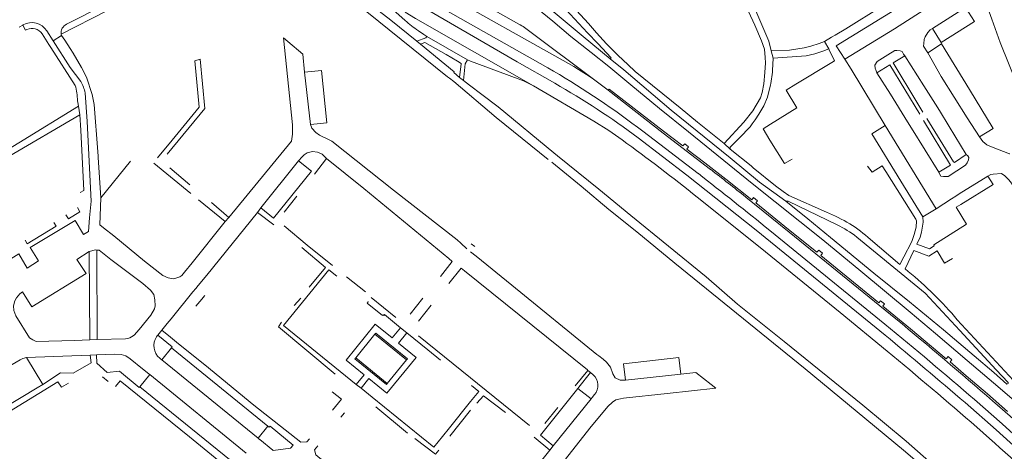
# Model space of a CAD drawing. Extents: x 145000 to 155000, y 457500 to 470000.
# Tile 270 of 548: x 147482 to 147775, y 464908 to 465036. Entities that reach past the tile are written whole.
import ezdxf

# ---------------------------------------------------------------- set-up
doc = ezdxf.new("R2010")
doc.units = 0
doc.header["$LTSCALE"] = 0.2
doc.header["$MEASUREMENT"] = 0
doc.layers.add('kant verharding', color=252, linetype='Continuous', lineweight=0)

msp = doc.modelspace()

# ---------------------------------------------------------------- linework, layer by layer
at = {"layer": 'kant verharding', "lineweight": 0}
for p, q in [((147596.89, 465035.55), (147577.55, 465053.03)), ((147725.13, 465028.02), (147751.45, 465044.23)), ((147630.26, 465023.23), (147598.65, 465041.59)), ((147639.32, 465021.48), (147601.65, 465042.81)), ((147630.72, 465034.48), (147619.78, 465040.62)), ((147753.77, 465033.18), (147763.6, 465039.38)), ((147763.6, 465039.38), (147766.24, 465035.21)), ((147766.24, 465035.21), (147756.32, 465028.95)), ((147482.11, 465033.51), (147483.14, 465034.12)), ((147483.26, 465034.2), (147483.14, 465034.12)), ((147492.19, 465029.52), (147490.31, 465032.45)), ((147654.48, 465016.96), (147632.43, 465033.43)), ((147753.77, 465033.18), (147753.07, 465032.76)), ((147756.32, 465028.95), (147753.77, 465033.18)), ((147490.96, 465028.45), (147488.91, 465031.54)), ((147494.73, 465031.12), (147492.19, 465029.52)), ((147492.19, 465029.52), (147497.27, 465021.54)), ((147494.59, 465031.47), (147494.73, 465031.12)), ((147494.73, 465031.12), (147495.65, 465029.71)), ((147497.28, 465027.2), (147495.65, 465029.71)), ((147560.7, 465030.39), (147561.98, 465029.32)), ((147600.37, 465029.39), (147601.5, 465028.5)), ((147615.44, 465023.89), (147603.33, 465030.82)), ((147721.61, 465029.3), (147722.9, 465027.09)), ((147490.96, 465028.45), (147491.53, 465027.56)), ((147491.53, 465027.56), (147498.73, 465016.27)), ((147705.76, 465026.5), (147706.36, 465024.32)), ((147722.9, 465027.09), (147723.03, 465026.82)), ((147727.66, 465024.05), (147725.13, 465028.02)), ((147756.46, 465028.6), (147752.39, 465025.93)), ((147756.32, 465028.95), (147756.46, 465028.6)), ((147535.91, 465024.08), (147534.36, 465023.59)), ((147609.08, 465025.39), (147612.45, 465023.46)), ((147706.36, 465024.32), (147706.21, 465020.72)), ((147745.2, 465025.58), (147745.5, 465025.06)), ((147500.43, 465017.41), (147497.27, 465021.54)), ((147641.43, 465016.88), (147630.26, 465023.23)), ((147641.07, 465020.48), (147639.32, 465021.48)), ((147723.83, 465023.08), (147713.15, 465016.59)), ((147737.21, 465020.02), (147736.99, 465020.59)), ((147568.72, 465004.65), (147566.96, 465020.23)), ((147611.38, 465017.41), (147624.01, 465006.72)), ((147613.12, 465018.62), (147614.23, 465017.73)), ((147614.23, 465017.73), (147614.33, 465018.66)), ((147614.23, 465017.73), (147616.03, 465016.37)), ((147616.03, 465016.37), (147619.75, 465013.56)), ((147653.01, 465005.59), (147635.05, 465016.11)), ((147657.33, 465014.86), (147654.48, 465016.96)), ((147657.33, 465014.86), (147657.56, 465015.14)), ((147657.33, 465014.86), (147673.64, 465002.09)), ((147673.76, 465002.68), (147657.56, 465015.14)), ((147713.15, 465016.59), (147710.25, 465014.82)), ((147499.51, 465011.21), (147499.4, 465011.69)), ((147499.76, 465010.1), (147499.51, 465011.21)), ((147500.14, 465007.54), (147499.76, 465010.1)), ((147755.84, 465008.76), (147754.66, 465010.64)), ((147500.4, 465002.92), (147500.14, 465007.54)), ((147624.01, 465006.72), (147639.49, 464994.25)), ((147501.38, 464985.02), (147500.4, 465002.92)), ((147754.85, 464979.59), (147739.72, 465004.33)), ((147747.51, 465003.58), (147746.35, 465005.45)), ((147755.64, 464990.5), (147747.51, 465003.58)), ((147527.63, 465000.01), (147523.29, 464994.73)), ((147684.12, 464990.04), (147667.58, 465002.63)), ((147673.64, 465002.09), (147687.73, 464991.32)), ((147691.77, 464999.03), (147693.57, 464997.33)), ((147699.82, 464992.33), (147693.57, 464997.33)), ((147505.58, 464995.26), (147505.49, 464996.48)), ((147573.56, 464994.56), (147569.91, 464989.85)), ((147572.73, 464995.37), (147573.56, 464994.56)), ((147709.8, 464993.05), (147711.99, 464994.36)), ((147764.26, 464995.31), (147763.81, 464995.69)), ((147506.36, 464982.87), (147515.24, 464993.76)), ((147533.2, 464984.17), (147522.2, 464993.18)), ((147526.89, 464991.73), (147532.86, 464986.68)), ((147553.96, 464979.84), (147565.23, 464993.81)), ((147569.01, 464990.73), (147565.23, 464993.81)), ((147735.85, 464990.49), (147734.4, 464992.28)), ((147738.83, 464992.32), (147735.85, 464990.49)), ((147738.83, 464992.32), (147739.9, 464990.64)), ((147739.9, 464990.64), (147748.85, 464976.56)), ((147755.64, 464990.5), (147755.91, 464989.96)), ((147500.24, 464984.43), (147501.38, 464985.02)), ((147506.36, 464982.87), (147506.09, 464974.86)), ((147543.41, 464975.8), (147535.49, 464982.29)), ((147560.9, 464978.64), (147564.67, 464983.36)), ((147711.04, 464983.52), (147709.38, 464984.73)), ((147722.23, 464978.56), (147711.04, 464983.52)), ((147759.4, 464982.54), (147754.85, 464979.59)), ((147760.69, 464983.38), (147759.4, 464982.54)), ((147539.28, 464981.51), (147544.44, 464976.98)), ((147552.99, 464978.53), (147553.96, 464979.84)), ((147750.9, 464977.23), (147754.85, 464979.59)), ((147760.85, 464980.07), (147762.16, 464980.88)), ((147552.99, 464978.53), (147537.89, 464959.93)), ((147544.44, 464976.98), (147543.41, 464975.8)), ((147552.99, 464978.53), (147557.87, 464974.84)), ((147506.09, 464974.86), (147507.21, 464973.98)), ((147533.55, 464963.53), (147543.41, 464975.8)), ((147501.22, 464971.98), (147502.72, 464972.88)), ((147739.64, 464945.34), (147705.36, 464973.2)), ((147613.46, 464969.4), (147615.31, 464967.7)), ((147616.54, 464969.23), (147617.6, 464968.37)), ((147744.11, 464963.06), (147735.32, 464970.53)), ((147747.5, 464969.71), (147745.3, 464965.34)), ((147754.28, 464968.6), (147754.13, 464968.92)), ((147502.88, 464966.87), (147499.23, 464964.52)), ((147503.13, 464940.72), (147502.88, 464966.87)), ((147505.2, 464967.3), (147505.31, 464940.82)), ((147609.91, 464964.82), (147610.94, 464963.97)), ((147616.39, 464966.85), (147618.05, 464965.51)), ((147745.3, 464965.34), (147744.11, 464963.06)), ((147484.47, 464961.98), (147487.87, 464964.14)), ((147610.94, 464963.97), (147607.41, 464959.53)), ((147609.86, 464957.38), (147613.59, 464961.92)), ((147613.59, 464961.92), (147614.57, 464961.14)), ((147746.53, 464961.01), (147745.61, 464961.79)), ((147537.89, 464959.93), (147535.34, 464956.8)), ((147579.47, 464959.44), (147585.09, 464954.9)), ((147614.57, 464961.14), (147651.13, 464931.72)), ((147534.61, 464955.9), (147533.8, 464954.9)), ((147535.34, 464956.8), (147534.61, 464955.9)), ((147536.4, 464952.79), (147537.22, 464953.77)), ((147537.22, 464953.77), (147537.29, 464953.86)), ((147563.85, 464950.92), (147565.86, 464953.03)), ((147594.17, 464947.35), (147586.77, 464953.25)), ((147598.37, 464948.29), (147602.17, 464953.04)), ((147534.6, 464950.64), (147536.4, 464952.79)), ((147600.92, 464946.24), (147604.7, 464951.01)), ((147526.14, 464945.5), (147524.49, 464943.51)), ((147595.56, 464944.27), (147597.44, 464942.75)), ((147779.2, 464927.25), (147761.16, 464946.62)), ((147522.91, 464941.6), (147523.12, 464941.88)), ((147523.12, 464941.88), (147523.32, 464942.1)), ((147524.49, 464943.51), (147523.32, 464942.1)), ((147523.32, 464942.1), (147527.64, 464938.55)), ((147527.1, 464941.43), (147524.49, 464943.51)), ((147529.5, 464939.52), (147527.1, 464941.43)), ((147587.93, 464942.33), (147582.24, 464935.36)), ((147587.93, 464942.33), (147597.3, 464934.73)), ((147600.9, 464941.91), (147633.86, 464915.22)), ((147505.31, 464940.82), (147503.13, 464940.72)), ((147527.64, 464938.55), (147527.42, 464938.28)), ((147503.26, 464936.14), (147484.23, 464935.43)), ((147484.23, 464935.43), (147489.09, 464927.4)), ((147503.26, 464936.14), (147505.09, 464936.26)), ((147505.09, 464936.26), (147505.17, 464933.76)), ((147527.42, 464938.28), (147524.49, 464934.71)), ((147556.07, 464915.02), (147527.42, 464938.28)), ((147600.21, 464935.42), (147591.5, 464924.8)), ((147661.85, 464933.58), (147678.36, 464935.39)), ((147678.36, 464935.39), (147678.91, 464930.45)), ((147476.97, 464931.58), (147482.43, 464934.75)), ((147524.24, 464934.91), (147523.9, 464935.19)), ((147524.49, 464934.71), (147524.24, 464934.91)), ((147524.49, 464934.71), (147553.17, 464911.43)), ((147591.6, 464927.73), (147582.24, 464935.36)), ((147591.6, 464927.73), (147597.3, 464934.73)), ((147662.42, 464928.67), (147661.85, 464933.58)), ((147506.9, 464929.71), (147508.61, 464928.29)), ((147520.94, 464930.35), (147518, 464926.76)), ((147518.82, 464932.08), (147520.62, 464930.61)), ((147520.62, 464930.61), (147520.94, 464930.35)), ((147549.61, 464907.05), (147520.94, 464930.35)), ((147579.19, 464930.01), (147582.39, 464927.43)), ((147651.27, 464931.6), (147647.47, 464926.98)), ((147652.05, 464930.96), (147648.62, 464926.64)), ((147651.13, 464931.72), (147651.27, 464931.6)), ((147652.05, 464930.96), (147651.27, 464931.6)), ((147652.86, 464930.3), (147652.05, 464930.96)), ((147662.42, 464928.67), (147678.91, 464930.45)), ((147678.91, 464930.45), (147683.41, 464931.02)), ((147683.41, 464931.02), (147687.94, 464927.4)), ((147489.09, 464927.4), (147487.49, 464926.43)), ((147496.73, 464927.83), (147494.66, 464926.6)), ((147517.82, 464926.53), (147518, 464926.76)), ((147518, 464926.76), (147546.73, 464903.45)), ((147582.39, 464927.43), (147583.8, 464926.29)), ((147648.62, 464926.64), (147648.32, 464926.26)), ((147662.02, 464928.66), (147662.42, 464928.67)), ((147687.94, 464927.4), (147689.3, 464926.32)), ((147587.1, 464923.62), (147583.8, 464926.29)), ((147648.32, 464926.26), (147652.21, 464923.12)), ((147652.52, 464923.51), (147653.22, 464924.39)), ((147597.62, 464912.97), (147588.23, 464920.74)), ((147652.21, 464923.12), (147640.98, 464909.23)), ((147652.21, 464923.12), (147652.52, 464923.51)), ((147577.83, 464917.67), (147578.9, 464919)), ((147616.4, 464919.74), (147610.25, 464912.11)), ((147638.43, 464915.78), (147642.32, 464920.6)), ((147553.17, 464911.43), (147556.07, 464915.02)), ((147556.48, 464914.69), (147556.07, 464915.02)), ((147556.77, 464915.04), (147556.48, 464914.69)), ((147553.57, 464911.1), (147553.17, 464911.43)), ((147553.65, 464911.03), (147553.57, 464911.1)), ((147553.65, 464911.03), (147557.56, 464907.86)), ((147568.42, 464911.3), (147567.69, 464910.4)), ((147570.98, 464909.22), (147569.97, 464907.97)), ((147639.92, 464907.92), (147635.31, 464911.8)), ((147640.98, 464909.23), (147639.92, 464907.92)), ((147557.56, 464907.86), (147557.64, 464907.79))]:
    msp.add_line(p, q, dxfattribs=at)
at = {"layer": 'kant verharding', "lineweight": 0, "flags": 128}
for points in [[(147691.77, 464999.03), (147683.88, 465005.35), (147678.73, 465009.59), (147665.35, 465020.36), (147663.13, 465022.43), (147660.23, 465025.1), (147656.76, 465028.64), (147653.88, 465031.91), (147651.49, 465034.69), (147646.71, 465039.76), (147641.98, 465044.21), (147637.92, 465047.66), (147634.22, 465050.12), (147628.57, 465053.59), (147618.78, 465059.57), (147614.44, 465062.29), (147611.16, 465064.59), (147608.3, 465066.79), (147603.79, 465070.08), (147599.63, 465072.79), (147594.67, 465075.63)], [(147705.76, 465026.5), (147705.13, 465029.36), (147700.67, 465039.78), (147696.63, 465047.97), (147693.08, 465055.36), (147696.22, 465056.93), (147698.68, 465058.49), (147700.57, 465059.8), (147701.98, 465060.92), (147703.32, 465062.96), (147705.14, 465065.53), (147705.45, 465066.07)], [(147600.37, 465029.39), (147592.62, 465035.67), (147589.23, 465038.31), (147584.76, 465041.53), (147580.2, 465044.65), (147573.59, 465048.72), (147570.44, 465050.61), (147555.89, 465059.59)], [(147657.87, 465024.18), (147658.19, 465024.44), (147654.26, 465028.73), (147651.18, 465031.91), (147642.14, 465041.56), (147638.26, 465044.82), (147635.55, 465046.88), (147633.83, 465048.14), (147629.69, 465050.62), (147628.4, 465051.39), (147622.18, 465055.32), (147614.12, 465060.42), (147613.86, 465060.12)], [(147657.87, 465024.18), (147649.89, 465030.77), (147640.34, 465038.72), (147631.03, 465046.13), (147622.41, 465053.14), (147613.86, 465060.12)], [(147611.38, 465017.41), (147610.14, 465018.38), (147609.48, 465018.77), (147585.56, 465038.12), (147584.23, 465039.12), (147578.89, 465042.79), (147567.32, 465049.77), (147555.76, 465056.86), (147554.86, 465057.36), (147553.95, 465057.78)], [(147690.06, 465056.44), (147692.95, 465050.83), (147697.78, 465040.98), (147700.93, 465034.17), (147702.9, 465029.45), (147703.76, 465026.99), (147704.02, 465024.59), (147704.08, 465022.93), (147703.93, 465020.1), (147703.56, 465016.68), (147703.14, 465014.1), (147702.65, 465012.58), (147700.3, 465008.72), (147697.64, 465005.34), (147691.77, 464999.03)], [(147532.23, 465050.82), (147507.36, 465040.12), (147496.21, 465034.42)], [(147619.65, 465052.53), (147623.55, 465049.31), (147633.39, 465041.36), (147640.8, 465035.33), (147646.23, 465030.79), (147652.23, 465026.06), (147657.54, 465021.83), (147664.02, 465016.45), (147672.57, 465009.39), (147681.21, 465002.44), (147700.11, 464987.13), (147721.19, 464970.34), (147732.48, 464961.04), (147747.11, 464948.94), (147754.69, 464942.52), (147764.1, 464934.53), (147771.91, 464927.87), (147781.54, 464919.65)], [(147494.59, 465031.47), (147508.14, 465038.38), (147509.79, 465039.12), (147532.73, 465048.95)], [(147654.48, 465016.96), (147652.94, 465018.06), (147650.83, 465019.47), (147648.52, 465020.96), (147647.09, 465021.85), (147645.46, 465022.8), (147606.94, 465044.43)], [(147745.42, 465045.89), (147746.2, 465044.63), (147738.83, 465039.8), (147728.02, 465033.06), (147724.81, 465031.2)], [(147784.22, 465004.62), (147782.45, 465007.5), (147781.57, 465009.98), (147779.31, 465015.73), (147773.95, 465029.01), (147771.4, 465035.97), (147769.32, 465041.82)], [(147596.9, 465037.99), (147600, 465036.17), (147635.05, 465016.11)], [(147727.66, 465024.05), (147742.43, 465033.07), (147753.82, 465040.24)], [(147484.41, 465032.85), (147483.99, 465032.62), (147483.14, 465034.12)], [(147603.33, 465030.82), (147602.5, 465031.37), (147600.84, 465032.49)], [(147753.07, 465032.76), (147752.36, 465032.01), (147751.57, 465030.64), (147751.29, 465029.92), (147751.16, 465028.69), (147751.15, 465027.92), (147752.39, 465025.93)], [(147544.44, 464976.98), (147563.13, 464999.72), (147563.42, 465001.77), (147563.37, 465004.54), (147560.7, 465030.39)], [(147561.98, 465029.32), (147566.52, 465025.52), (147566.96, 465020.23)], [(147603.33, 465030.82), (147603.08, 465030.38), (147600.37, 465029.39)], [(147721.61, 465029.3), (147720.08, 465028.74), (147717.63, 465027.93), (147715.62, 465027.42), (147711.29, 465026.68), (147705.76, 465026.5)], [(147724.81, 465031.2), (147723.75, 465030.59), (147721.61, 465029.3)], [(147505.49, 464996.48), (147504.39, 465010.59), (147503.84, 465013.6), (147502.15, 465018.67), (147500.59, 465021.61), (147498.17, 465025.85), (147497.28, 465027.2)], [(147601.5, 465028.5), (147602.8, 465028.97), (147609.08, 465025.39)], [(147613.12, 465018.62), (147611.41, 465020.05), (147611.54, 465020.24), (147601.5, 465028.5)], [(147706.36, 465024.32), (147716.2, 465025.06), (147718.79, 465025.65), (147721.14, 465026.38), (147722.9, 465027.09)], [(147723.03, 465026.82), (147724.65, 465023.57), (147723.83, 465023.08)], [(147736.99, 465020.59), (147736.69, 465021.4), (147736.67, 465022.3), (147737.36, 465023.32), (147740.52, 465025.3), (147742.54, 465026.63)], [(147742.54, 465026.63), (147743.14, 465026.65), (147744.19, 465026.54), (147744.76, 465026.32), (147745.2, 465025.58)], [(147756.46, 465028.6), (147764.74, 465015.07), (147771.79, 465003.42), (147767.79, 465000.93)], [(147526.16, 464995.86), (147537.36, 465009.43), (147535.91, 465024.08)], [(147534.36, 465023.59), (147535.66, 465009.77), (147527.63, 465000.01)], [(147612.45, 465023.46), (147613.61, 465022.79), (147613.54, 465022.67), (147613.12, 465018.62)], [(147614.33, 465018.66), (147614.77, 465022.66), (147615.44, 465023.89)], [(147635.05, 465016.11), (147634.12, 465016.59), (147632.3, 465017.49), (147631.37, 465017.89), (147618.23, 465022.72), (147616.36, 465023.45), (147615.44, 465023.89)], [(147661.97, 465020.84), (147657.87, 465024.18)], [(147739.72, 465004.33), (147729.56, 465021.08), (147727.66, 465024.05)], [(147745.5, 465025.06), (147742.06, 465022.98), (147749.13, 465011.26), (147750.94, 465008.32)], [(147754.66, 465010.64), (147751.24, 465016.13), (147745.5, 465025.06)], [(147752.39, 465025.93), (147756.39, 465018.94), (147764.08, 465006.66), (147767.79, 465000.93)], [(147566.96, 465020.23), (147571.99, 465020.69), (147573.63, 465005.14), (147568.72, 465004.65)], [(147661.97, 465020.84), (147676, 465008.91), (147693.64, 464994.7), (147702.36, 464987.47), (147710.15, 464981.85)], [(147706.21, 465020.72), (147706.18, 465020.16), (147705.67, 465016.84)], [(147737.21, 465020.02), (147741.08, 465022.39), (147750, 465007.72)], [(147746.35, 465005.45), (147741.24, 465013.68), (147737.21, 465020.02)], [(147700.12, 465004.81), (147700.98, 465005.99), (147702.14, 465007.68), (147703.58, 465010.15), (147704.65, 465012.74), (147705.61, 465016.39), (147705.67, 465016.84)], [(147710.25, 465014.82), (147713.39, 465009.62), (147705.63, 465004.76)], [(147503.51, 464981.88), (147502.34, 465005.52), (147501.69, 465014.02)], [(147619.75, 465013.56), (147624.6, 465009.89), (147641.17, 464996.27), (147642.26, 464995.33), (147654.56, 464985.45), (147664.07, 464977.62), (147686.46, 464959.38), (147695.82, 464951.3), (147709.69, 464940.22), (147733.08, 464921.26), (147745.97, 464910.53), (147767.08, 464891.97), (147776.47, 464882.82), (147796.03, 464864.28), (147804.27, 464856.28), (147810.8, 464849.85), (147815.66, 464844.82), (147833.12, 464826.21), (147841.61, 464816.72), (147850.18, 464806.77), (147853.78, 464802.76), (147855.96, 464800.66)], [(147499.76, 465010.1), (147464.13, 464988.3), (147443.68, 464976.05), (147432.69, 464969.38)], [(147763.81, 464995.69), (147758.78, 465004.03), (147755.84, 465008.76)], [(147473.61, 464987.1), (147473.01, 464988.08), (147472.93, 464989.18), (147473.03, 464990.33), (147473.43, 464991.18), (147474.06, 464991.93), (147478.83, 464995.02), (147500.14, 465007.54)], [(147751.14, 465005.84), (147759.09, 464992.55), (147755.64, 464990.5)], [(147752.1, 465006.43), (147760.06, 464993.51), (147760.31, 464993.38), (147763.81, 464995.69)], [(147568.72, 465004.65), (147569.19, 465003.57), (147570.31, 465002.26), (147571.43, 465001.43), (147574.54, 465000)], [(147661.49, 465000.08), (147657.46, 465002.82), (147653.01, 465005.59)], [(147696.34, 465000.73), (147699.51, 465003.97), (147700.12, 465004.81)], [(147705.63, 465004.76), (147703.36, 465003.34), (147705.4, 465000)], [(147739.72, 465004.33), (147735.77, 465001.83), (147744.31, 464987.84), (147750.9, 464977.23)], [(147574.54, 465000), (147575.14, 464999.72), (147593.48, 464985.16), (147612.36, 464970.41), (147613.46, 464969.4)], [(147739.66, 464942.07), (147701.32, 464973.24), (147680.67, 464989.64), (147666.22, 465000.71)], [(147701.23, 464981.35), (147701.75, 464982.01), (147700.57, 464982.93), (147700.05, 464982.29), (147692.34, 464988.44), (147686.05, 464993.3), (147680.74, 464997.34), (147681.22, 464998), (147680.08, 464998.89), (147679.54, 464998.26), (147673.76, 465002.68)], [(147693.57, 464997.33), (147693.57, 464997.9), (147696.34, 465000.73)], [(147705.4, 465000), (147709.79, 464993.04), (147709.8, 464993.05)], [(147767.79, 465000.93), (147768.71, 464999.62), (147769.99, 464998.64), (147771.34, 464997.99), (147776.65, 464995.97), (147776.76, 464995.91)], [(147506.36, 464982.87), (147505.62, 464994.83), (147505.58, 464995.26)], [(147565.23, 464993.81), (147566.28, 464995.06), (147566.85, 464995.66), (147567.78, 464996.19), (147569.35, 464996.64), (147570.83, 464996.41), (147572.23, 464995.86), (147572.73, 464995.37)], [(147573.56, 464994.56), (147584.62, 464985.59), (147609.91, 464964.82)], [(147755.91, 464989.96), (147756.26, 464989.25), (147757.07, 464989.15), (147758.42, 464989.2), (147763.57, 464992.61), (147764.09, 464993.23), (147764.49, 464994.11), (147764.54, 464994.81), (147764.26, 464995.31)], [(147640.54, 464993.42), (147649.24, 464986.3), (147657.54, 464979.41), (147665.86, 464972.74), (147677.1, 464963.46), (147715.86, 464932.03), (147736.56, 464915.08), (147745.73, 464907.45), (147758.32, 464896.57), (147766.26, 464889.59), (147768.24, 464887.67), (147773.14, 464882.74), (147781.13, 464875.28), (147789.45, 464866.98), (147806.85, 464850.02), (147815.22, 464841.31), (147833.75, 464821.6), (147837.61, 464817.45), (147842.74, 464811.59), (147848.13, 464805.06), (147851.81, 464801.06), (147855.42, 464797.58)], [(147709.38, 464984.73), (147707.11, 464986.4), (147700.48, 464991.8), (147699.82, 464992.33)], [(147553.96, 464979.84), (147557.74, 464976.86), (147569.01, 464990.73)], [(147770.27, 464989.33), (147761.72, 464984.05), (147760.69, 464983.38)], [(147762.16, 464980.88), (147771.83, 464986.85), (147770.27, 464989.33)], [(147770.27, 464989.33), (147771.12, 464989.76), (147771.85, 464989.91), (147774.27, 464990.06)], [(147774.27, 464990.06), (147775.25, 464989.36), (147776.45, 464988.23), (147777.23, 464987.26), (147787.8, 464970.04), (147793.31, 464961.26), (147794.04, 464959.96)], [(147740.32, 464937.29), (147726.29, 464948.77), (147702.51, 464968.1), (147683.8, 464983.02)], [(147698.23, 464983.08), (147711.19, 464972.65), (147742.89, 464946.89)], [(147495.99, 464977.79), (147496.81, 464976.63), (147500.19, 464978.68), (147499.49, 464979.96)], [(147502.72, 464972.88), (147503.01, 464976.96), (147503.51, 464981.88)], [(147776.08, 464919.36), (147770.11, 464924.61), (147763.81, 464930.03), (147759.03, 464934.1), (147759.57, 464934.72), (147758.44, 464935.69), (147757.89, 464935.06), (147747.25, 464943.96), (147739.03, 464950.72), (147739.53, 464951.39), (147738.36, 464952.3), (147737.86, 464951.66), (147720.56, 464965.71), (147721.05, 464966.38), (147719.92, 464967.31), (147719.39, 464966.68), (147709.89, 464974.39), (147701.23, 464981.35)], [(147710.15, 464981.85), (147716.67, 464976.59), (147723.41, 464971.03), (147736.35, 464960.5), (147746.91, 464951.92), (147757.02, 464943.64), (147766.19, 464935.92), (147772.01, 464930.96), (147775.92, 464927.5)], [(147710.15, 464981.85), (147710.81, 464981.84), (147725.41, 464974.85)], [(147754.13, 464968.92), (147763.91, 464975.04), (147760.85, 464980.07)], [(147748.85, 464976.56), (147749.05, 464975.98), (147748.95, 464974.15), (147748.35, 464972), (147747.75, 464970.2), (147747.5, 464969.71)], [(147750.9, 464977.23), (147750.97, 464975.66), (147750.52, 464972.63), (147750.13, 464971.17), (147749.15, 464969.07), (147752.86, 464967.75), (147754.28, 464968.6)], [(147483.86, 464970.29), (147484.44, 464969.19), (147493.09, 464974.4), (147492.4, 464975.57)], [(147487.87, 464964.14), (147485.39, 464968.14), (147498.76, 464976.16), (147501.22, 464971.98)], [(147507.21, 464973.98), (147510.27, 464971.56), (147519.39, 464964.08), (147524.85, 464959.75), (147526.37, 464959.1), (147527.87, 464958.78), (147528.45, 464958.85), (147529.9, 464959.43), (147530.47, 464959.78), (147531.3, 464960.73), (147533.55, 464963.53)], [(147560.93, 464974.58), (147567.78, 464968.81), (147575.34, 464962.73)], [(147731.23, 464971.22), (147748.29, 464957.25), (147751.57, 464954.5), (147761.89, 464943.46), (147772.67, 464931.75)], [(147568.38, 464956.29), (147573.24, 464962.19), (147566.21, 464968.1)], [(147468.87, 464958.07), (147482.02, 464966.18), (147484.47, 464961.98)], [(147502.88, 464966.87), (147504.8, 464967.42), (147505.2, 464967.3)], [(147505.2, 464967.3), (147505.9, 464967.35), (147509.38, 464964.57), (147518.9, 464957.37), (147521.2, 464955.47), (147522.15, 464954.14), (147522.48, 464952.54), (147522.56, 464950.79), (147522.36, 464949.91)], [(147618.05, 464965.51), (147628.65, 464956.92), (147653.92, 464936.34), (147654.52, 464935.94)], [(147755.18, 464967.07), (147752.68, 464965.52), (147748.2, 464967.2), (147745.61, 464961.79)], [(147758.53, 464964.16), (147757.36, 464963.45), (147755.18, 464967.07)], [(147759.69, 464964.87), (147758.53, 464964.16)], [(147499.23, 464964.52), (147502.01, 464960.34), (147485.82, 464950.51), (147483.11, 464954.95)], [(147576.55, 464959.63), (147574.2, 464961.48), (147560.77, 464944.9), (147579.19, 464930.01)], [(147483.11, 464954.95), (147482.26, 464954.3), (147481.31, 464953.2), (147480.81, 464952.24), (147480.46, 464950.82), (147480.56, 464949.42), (147481.14, 464947.76), (147485.22, 464941.31), (147486.17, 464940.68)], [(147533.8, 464954.9), (147527.31, 464946.91), (147526.14, 464945.5)], [(147585.87, 464952.08), (147585.96, 464952.01), (147585.57, 464951.57), (147590.13, 464947.9), (147590.32, 464948.15), (147590.54, 464947.94), (147590.73, 464948.18), (147595.56, 464944.27)], [(147522.36, 464949.91), (147521.31, 464947.96), (147517.84, 464943.78), (147516.29, 464942.1), (147515.56, 464941.6), (147514.99, 464941.27), (147514.44, 464941.05), (147513.74, 464940.97), (147505.31, 464940.82)], [(147576.09, 464930.51), (147559.2, 464944.52), (147560.14, 464945.9)], [(147582.39, 464927.43), (147584.7, 464930.31), (147579.32, 464934.65), (147588.03, 464945.3), (147593.08, 464941.23), (147595.56, 464944.27)], [(147597.3, 464934.73), (147597.57, 464935.06), (147588.17, 464942.65), (147587.93, 464942.33)], [(147597.44, 464942.75), (147594.95, 464939.69), (147600.21, 464935.42)], [(147597.44, 464942.75), (147603.67, 464937.7), (147607.39, 464934.67)], [(147486.17, 464940.68), (147487.2, 464940.18), (147498.53, 464940.49), (147503.13, 464940.72)], [(147567.69, 464910.4), (147565.9, 464910.27), (147551.91, 464921.29), (147537.36, 464933.28), (147529.5, 464939.52)], [(147482.43, 464934.75), (147483.15, 464935.18), (147484.23, 464935.43)], [(147489.09, 464927.4), (147494.44, 464930.85), (147498.17, 464930.73), (147503.47, 464933.81), (147503.26, 464936.14)], [(147518.82, 464932.08), (147515.07, 464935.03), (147513.79, 464935.92), (147512.39, 464936.37), (147510.44, 464936.44), (147505.09, 464936.26)], [(147654.52, 464935.94), (147655.85, 464934.91), (147656.85, 464934.04), (147658, 464932.54), (147658.65, 464930.59), (147659.4, 464929.43), (147660.88, 464928.71), (147662.02, 464928.66)], [(147505.17, 464933.76), (147508.3, 464931.01), (147511.95, 464931.34), (147517.82, 464926.53)], [(147582.24, 464935.36), (147581.97, 464935.04), (147591.34, 464927.44), (147591.6, 464927.73)], [(147775.92, 464927.5), (147776.24, 464927.71), (147776.24, 464928.01), (147772.67, 464931.75)], [(147494.66, 464926.6), (147493.62, 464928.17), (147467.8, 464912.44), (147468.76, 464910.98)], [(147510.71, 464926.82), (147512.13, 464928.51), (147532.73, 464911.9), (147548.66, 464898.94), (147548.61, 464896.8), (147548.1, 464896.17)], [(147591.5, 464924.8), (147586.1, 464929.18), (147583.8, 464926.29)], [(147616.65, 464927.13), (147618.82, 464925.36), (147616.4, 464922.37)], [(147487.49, 464926.43), (147447.8, 464902.55), (147446.47, 464901.79)], [(147575.27, 464919.75), (147577.93, 464923.04), (147575.25, 464925.19)], [(147626.77, 464919.12), (147620.26, 464924.06), (147618.2, 464921.83)], [(147689.3, 464926.32), (147674.82, 464924.74), (147661.91, 464923.38), (147660.96, 464923.18), (147659.61, 464922.83), (147658.61, 464922.12), (147657.19, 464920.92), (147651.82, 464914.41), (147642.38, 464902.47), (147632.44, 464890.25), (147624.87, 464880.64), (147622.72, 464877.98)], [(147640.98, 464909.23), (147637.2, 464912.4), (147648.32, 464926.26)], [(147608.01, 464911.99), (147605.43, 464908.79), (147587.1, 464923.62)], [(147616.4, 464922.37), (147610.07, 464914.55), (147608.01, 464911.99)], [(147793.92, 464894.59), (147785.19, 464902.68), (147772.75, 464913.96), (147763.48, 464922.02)], [(147792.53, 464899.33), (147774.52, 464915.71), (147766.28, 464922.94)], [(147771.66, 464922.57), (147776.85, 464918), (147779.65, 464915.49)], [(147557.64, 464907.79), (147562.8, 464908.51), (147563.6, 464909.34), (147556.77, 464915.04)], [(147772.28, 464909.99), (147770.74, 464911.38), (147766.92, 464914.75)], [(147606.93, 464907.87), (147605.98, 464906.72), (147599.82, 464911.36)], [(147569.97, 464907.97), (147570.31, 464906.56), (147593.42, 464887.53), (147606.86, 464876.7)], [(147622.39, 464886.29), (147629.43, 464894.88), (147639.92, 464907.92)]]:
    msp.add_lwpolyline(points, dxfattribs=at)
at = {"layer": 'kant verharding', "lineweight": 0, "extrusion": (0, 0, -1)}
for centre, radius, start, end in [((-147625.36, 465068.22), 43.33, 304.4707, 311.0739), ((-147317.6, 464509.11), 607.89, 127.50855, 128.76636), ((-147710.33, 464944.21), 34.15, 116.2076, 127.727), ((-146827.02, 463834.46), 1440.94, 129.46497, 130.96291), ((-147527.26, 464938.99), 5.07, 311.45, 30.992)]:
    msp.add_arc(centre, radius, start, end, dxfattribs=at)
at = {"layer": 'kant verharding', "lineweight": 0}
for centre, radius, start, end in [((147485.88, 465029.68), 5.23, 32.0353, 120.0682), ((147485.9, 465029.6), 3.59, 32.9086, 114.6471), ((147497.34, 465031.88), 2.77, 113.8788, 188.4951), ((147618.85, 465013.48), 24.13, 55.7683, 60.53), ((147513.79, 464802.85), 252.11, 52.4121, 59.6797), ((147491.9, 465012.31), 9.94, 9.9019, 30.8654), ((147486.7, 465012.17), 12.71, 357.8187, 18.7884), ((147519.45, 464802.77), 246.42, 53.4432, 60.3289), ((147288.6, 464489.1), 632.57, 51.33617, 53.88038), ((146872.97, 463945.16), 1322.78, 51.00311, 52.17712), ((147707.13, 464939.23), 42.12, 47.992, 68.9978), ((147680.23, 464878.97), 105.48, 39.8932, 51.0584), ((146641.72, 463612.61), 1726.73, 49.36277, 50.51772), ((146812.09, 463815.49), 1459.3, 49.31107, 50.53349), ((146863.12, 463875.29), 1377.43, 48.99327, 50.4439), ((147650, 464927.16), 4.25, 319.3446, 47.6703), ((147065.9, 464119.15), 1060.38, 46.41321, 48.22855)]:
    msp.add_arc(centre, radius, start, end, dxfattribs=at)

doc.saveas('drawing.dxf')
